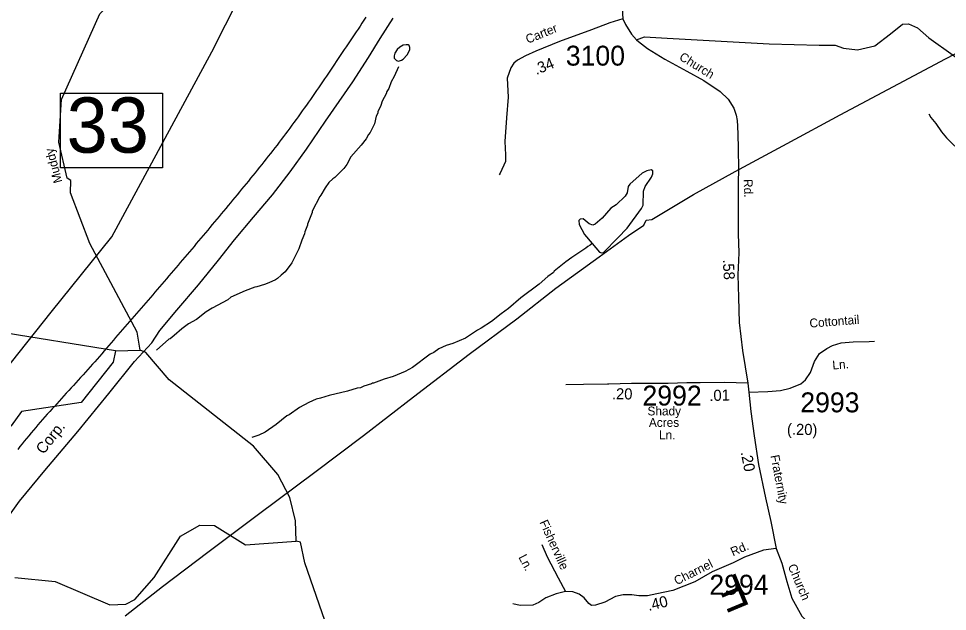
# Model space of a CAD drawing. Extents: x 1551653 to 1702041, y 811336 to 920032.
# Drawn here: x 1598429 to 1605321, y 825536 to 829932 of the extents above; entities that cross this region are included whole.
import ezdxf

# ---------------------------------------------------------------- set-up
doc = ezdxf.new("R2010")
doc.units = 0
for name, color, linetype in [('Old_Level_10', 7, 'Continuous'), ('Old_Level_11', 7, 'Continuous'), ('Old_Level_14', 7, 'Continuous'), ('Old_Level_17', 7, 'Continuous'), ('Old_Level_21', 7, 'Continuous'), ('Old_Level_22', 7, 'Continuous'), ('Old_Level_3', 7, 'Continuous'), ('Old_Level_31', 7, 'Continuous'), ('Old_Level_32', 7, 'Continuous'), ('Old_Level_35', 7, 'Continuous'), ('Old_Level_44', 7, 'Continuous'), ('Old_Level_48', 7, 'Continuous'), ('Old_Level_49', 7, 'Continuous'), ('Old_Level_56', 7, 'Continuous'), ('Old_Level_59', 7, 'Continuous'), ('Old_Level_62', 7, 'Continuous'), ('Old_Level_8', 7, 'Continuous')]:
    doc.layers.add(name, color=color, linetype=linetype)

msp = doc.modelspace()

# ---------------------------------------------------------------- linework, layer by layer
at = {"layer": 'Old_Level_3'}
for points in [[(1601006.587, 829941.65), (1600991.84, 829919.934), (1600977.117, 829898.2), (1600962.416, 829876.449), (1600947.734, 829854.683), (1600933.068, 829832.904), (1600918.416, 829811.116), (1600903.775, 829789.318), (1600889.144, 829767.513), (1600874.518, 829745.704), (1600859.895, 829723.891), (1600845.274, 829702.078), (1600830.651, 829680.266), (1600816.023, 829658.457), (1600801.389, 829636.652), (1600786.746, 829614.855), (1600772.09, 829593.066), (1600757.42, 829571.288), (1600742.732, 829549.522), (1600728.026, 829527.771), (1600713.297, 829506.036), (1600698.543, 829484.32), (1600683.761, 829462.624), (1600668.95, 829440.951), (1600654.106, 829419.301), (1600639.226, 829397.679), (1600624.308, 829376.084), (1600609.351, 829354.52), (1600594.35, 829332.987), (1600579.304, 829311.488), (1600564.21, 829290.025), (1600549.066, 829268.6), (1600533.867, 829247.215), (1600518.613, 829225.872), (1600503.3, 829204.572), (1600487.927, 829183.318), (1600472.49, 829162.112), (1600456.987, 829140.955), (1600441.415, 829119.85), (1600425.772, 829098.798), (1600410.056, 829077.798), (1600394.27, 829056.848), (1600378.417, 829035.948), (1600362.499, 829015.096), (1600346.516, 828994.289), (1600330.474, 828973.527), (1600314.372, 828952.809), (1600298.214, 828932.131), (1600282.002, 828911.493), (1600265.738, 828890.894), (1600249.424, 828870.332), (1600233.063, 828849.804), (1600216.657, 828829.311), (1600200.209, 828808.849), (1600183.72, 828788.418), (1600167.193, 828768.016), (1600150.63, 828747.641), (1600134.033, 828727.292), (1600117.405, 828706.968), (1600100.747, 828686.667), (1600084.062, 828666.386), (1600067.354, 828646.125), (1600050.623, 828625.883), (1600033.871, 828605.656), (1600017.102, 828585.445), (1600000.318, 828565.247), (1599983.521, 828545.062), (1599966.712, 828524.886), (1599949.894, 828504.719), (1599933.071, 828484.56), (1599916.243, 828464.406), (1599899.413, 828444.257), (1599882.584, 828424.11), (1599865.757, 828403.964), (1599848.936, 828383.817), (1599832.114, 828363.673), (1599815.275, 828343.543)], [(1599815.275, 828343.543), (1599798.418, 828323.428), (1599781.544, 828303.328), (1599764.653, 828283.242), (1599747.744, 828263.17), (1599730.821, 828243.111), (1599713.881, 828223.065), (1599696.926, 828203.032), (1599679.956, 828183.009), (1599662.972, 828163), (1599645.975, 828143.001), (1599628.965, 828123.014), (1599611.942, 828103.037), (1599594.907, 828083.07), (1599577.859, 828063.113), (1599560.801, 828043.165), (1599543.732, 828023.226), (1599526.653, 828003.295), (1599509.564, 827983.373), (1599492.465, 827963.459), (1599475.358, 827943.552), (1599458.243, 827923.651), (1599441.119, 827903.758), (1599423.989, 827883.87), (1599406.852, 827863.989), (1599389.708, 827844.113), (1599372.558, 827824.241), (1599355.403, 827804.374), (1599338.243, 827784.511), (1599321.078, 827764.652), (1599303.911, 827744.797), (1599286.739, 827724.944), (1599269.564, 827705.095), (1599252.387, 827685.246), (1599235.208, 827665.401), (1599218.027, 827645.556), (1599200.845, 827625.712), (1599183.663, 827605.87), (1599166.481, 827586.027), (1599149.299, 827566.184), (1599132.119, 827546.34), (1599114.939, 827526.496), (1599097.762, 827506.65), (1599080.587, 827486.802), (1599063.415, 827466.952), (1599046.245, 827447.1), (1599029.072, 827427.251), (1599011.83, 827407.457), (1598994.515, 827387.72), (1598977.131, 827368.037), (1598959.686, 827348.402), (1598942.186, 827328.812), (1598924.637, 827309.26), (1598907.045, 827289.743), (1598889.417, 827270.254), (1598871.758, 827250.789), (1598854.076, 827231.344), (1598836.375, 827211.913), (1598818.662, 827192.492), (1598800.945, 827173.075), (1598783.228, 827153.659), (1598765.519, 827134.237), (1598747.823, 827114.805), (1598730.146, 827095.358), (1598712.496, 827075.891), (1598694.878, 827056.399), (1598677.298, 827036.878), (1598659.763, 827017.323), (1598642.279, 826997.728), (1598624.852, 826978.088), (1598607.488, 826958.4), (1598590.194, 826938.657), (1598572.976, 826918.855), (1598555.84, 826898.99), (1598538.793, 826879.056), (1598521.84, 826859.048), (1598504.988, 826838.961), (1598488.243, 826818.791), (1598471.612, 826798.533), (1598455.1, 826778.182), (1598438.715, 826757.733), (1598422.461, 826737.18)]]:
    msp.add_lwpolyline(points, dxfattribs=at)
at = {"layer": 'Old_Level_31'}
msp.add_lwpolyline([(1598739.391, 829379.275), (1599497.335, 829379.275), (1599497.335, 828825.578), (1598739.391, 828825.578), (1598739.391, 829379.275)], dxfattribs=at)
at = {"layer": 'Old_Level_32'}
msp.add_line((1603838.998, 827228.846), (1603846.736, 827161.741), dxfattribs=at)
for points in [[(1602915.66, 831241.553), (1602919.849, 831153.524), (1602919.849, 831052.919), (1602924.039, 830969.082), (1602919.849, 830843.327), (1602919.849, 830725.954), (1602915.66, 830570.855), (1602911.471, 830398.989), (1602907.281, 830248.082), (1602903.092, 830088.791), (1602911.471, 829929.5)], [(1602911.471, 829929.5), (1602815.117, 829900.157), (1602681.059, 829849.855), (1602442.268, 829761.826), (1602266.317, 829690.565), (1602190.909, 829657.03), (1602132.26, 829623.495), (1602103.009, 829602.545), (1602082.101, 829567.421), (1602055.313, 829489.639), (1602061.536, 829350.303), (1602048.775, 829197.041), (1602036.014, 829021.43), (1602042.394, 828922.449), (1602042.64, 828872.811), (1602003.443, 828785.357), (1601994.747, 828772.684)], [(1602911.471, 829929.5), (1602931.58, 829887.164), (1602977.662, 829815.902), (1603013.068, 829774.862), (1603027.934, 829761.408), (1603094.963, 829711.106), (1603224.831, 829631.46), (1603387.709, 829541.117), (1603512.604, 829473.545), (1603635.419, 829392.01), (1603693.25, 829334.514), (1603737.48, 829269.09), (1603754.788, 829215.211), (1603760.558, 829176.726), (1603764.404, 829134.393), (1603766.327, 829072.817), (1603768.25, 828970.833), (1603770.173, 828813.044), (1603768.25, 828716.832), (1603768.25, 828607.151), (1603769.106, 828457.29), (1603769.106, 828334.963), (1603772.809, 828194.1), (1603766.775, 828031.522), (1603771.934, 827863.76), (1603777.092, 827677.932), (1603800.307, 827471.456), (1603838.998, 827228.846)], [(1603846.736, 827161.741), (1603988.679, 827166.404), (1604082.665, 827173.1), (1604154.85, 827190.246), (1604233.16, 827223.277), (1604267.579, 827252.798), (1604304.125, 827308.287), (1604335.191, 827389.704), (1604371.979, 827447.388), (1604426.401, 827486.508), (1604468.662, 827508.063), (1604532.884, 827527.171), (1604620.869, 827533.992), (1604740.626, 827538.565), (1604779.595, 827540.605)], [(1603838.998, 827228.846), (1603666.18, 827234.008), (1603485.623, 827231.427), (1603387.607, 827231.427), (1603248.32, 827226.265), (1602977.485, 827226.265), (1602809.826, 827221.103)], [(1603846.736, 827161.741), (1603861.976, 827018.095), (1603887.724, 826837.76), (1603919.191, 826625.937), (1603970.684, 826376.904), (1604010.734, 826202.294), (1604050.784, 826001.921)], [(1604050.784, 826001.921), (1603956.381, 825990.472), (1603816.206, 825938.661), (1603730.384, 825895.725), (1603575.905, 825829.888), (1603447.173, 825755.464), (1603284.112, 825689.628), (1603165.419, 825666.253), (1603095.275, 825651.066), (1603085.619, 825651.201)], [(1604050.784, 826001.921), (1604091.336, 825894.208), (1604129.204, 825758.365), (1604165.732, 825633.829), (1604241.899, 825500.457), (1604347.987, 825391.582), (1604464.956, 825288.151), (1604590.086, 825171.111), (1604668.973, 825105.785), (1604736.978, 825037.739), (1604853.676, 824907.635), (1604943.443, 824817.813), (1605049.532, 824698.05), (1605074.544, 824673.602)], [(1603085.619, 825651.201), (1603031.26, 825651.965), (1602979.567, 825658.615), (1602915.551, 825659.514), (1602859.452, 825646.243), (1602778.937, 825603.251), (1602710.87, 825582.021), (1602680.821, 825580.429), (1602661.1, 825594.635), (1602625.503, 825635.18), (1602588.058, 825663.556), (1602542.173, 825680.295), (1602488.393, 825682.788), (1602418.213, 825665.8), (1602341.983, 825636.728), (1602289.344, 825601.829), (1602244.72, 825581.98), (1602150.513, 825579.499), (1602095.972, 825591.905)]]:
    msp.add_lwpolyline(points, dxfattribs=at)
at = {"layer": 'Old_Level_35'}
for points in [[(1603013.068, 829774.862), (1603072.325, 829797.103), (1603242.69, 829785.983), (1603998.223, 829745.207), (1604368.581, 829734.086), (1604487.097, 829734.086), (1604550.057, 829711.845), (1604653.758, 829700.724), (1604783.384, 829730.379), (1604898.195, 829819.345), (1604987.081, 829889.776), (1605031.524, 829893.483), (1605098.189, 829863.828), (1605183.371, 829789.689), (1605364.848, 829659.948), (1605431.512, 829611.758), (1605531.509, 829604.344), (1605642.616, 829582.103), (1605904.8, 829463.991)], [(1602809.826, 827221.103), (1602798.784, 827221.009), (1602621.012, 827217.21), (1602489.136, 827216.885)], [(1602311.159, 826030.976), (1602351.947, 825940.498), (1602433.807, 825783.549), (1602488.393, 825682.788)]]:
    msp.add_lwpolyline(points, dxfattribs=at)
at = {"layer": 'Old_Level_44'}
msp.add_lwpolyline([(1598248.03, 826093.703), (1598434.544, 826352.619), (1598624.066, 826581.428), (1598869.831, 826869.452), (1599098.461, 827152.452), (1599289.056, 827387.804), (1599416.769, 827528.093), (1599475.847, 827619.146), (1599603.763, 827769.437), (1599763.858, 827957.298), (1599912.07, 828141.395), (1600029.983, 828291.891), (1600171.866, 828459.909), (1600311.911, 828626.161), (1600444.034, 828796.378), (1600566.071, 828962.598), (1600706.569, 829170.865), (1600909.981, 829462.105), (1601024.341, 829644.49), (1601112.005, 829783.39), (1601207.713, 829934.135)], dxfattribs=at)
at = {"layer": 'Old_Level_48'}
msp.add_lwpolyline([(1596938.881, 825577.865), (1598671.609, 827755.277), (1599119.846, 828312.551), (1599862.238, 829685.347), (1600674.667, 831289.209), (1600128.379, 831887.259), (1599217.898, 832804.701), (1599067.438, 833015.2), (1598754.812, 833517.546), (1598535.507, 834121.709), (1598377.22, 834572.633)], dxfattribs=at)
at = {"layer": 'Old_Level_49'}
msp.add_lwpolyline([(1596938.881, 825577.865), (1598671.609, 827755.277), (1599119.846, 828312.551), (1599862.238, 829685.347), (1600674.667, 831289.209), (1600128.379, 831887.259), (1599217.898, 832804.701), (1599067.438, 833015.2), (1598754.812, 833517.546), (1598535.507, 834121.709), (1598377.22, 834572.633)], dxfattribs=at)
at = {"layer": 'Old_Level_56'}
msp.add_lwpolyline([(1599218.807, 825503.172), (1599495.968, 825720.875), (1599833.71, 825975.37), (1600209.631, 826257.508), (1600626.166, 826568.836), (1600988.242, 826839.249), (1601358.281, 827127.306), (1601772.899, 827442.88), (1602126.809, 827705.251), (1602415.975, 827932.715), (1602737.468, 828165.529), (1602955.604, 828324.194), (1603068.806, 828400.342), (1603085.338, 828436.027), (1603127.47, 828441.375), (1603435.99, 828626.624), (1603746.426, 828797.628), (1604131.244, 829005.541), (1604526.394, 829219.451), (1604957.473, 829448.64), (1605306.002, 829633.276), (1605455.254, 829710.894)], dxfattribs=at)
at = {"layer": 'Old_Level_59'}
msp.add_line((1599148.603, 827468.1), (1599331.612, 827474.252), dxfattribs=at)
for points in [[(1599331.612, 827474.252), (1599308.646, 827605.998), (1598958.622, 828263.087), (1598813.65, 828640.23), (1598815.598, 828732.144), (1598790.582, 828749.061), (1598727.631, 829016.244), (1598747.623, 829330.948), (1599031.62, 829968.557), (1599453.178, 830408.016), (1599920.624, 831033.854), (1600066.621, 831316.518), (1600092.662, 831424.324), (1600064.673, 831799.057)], [(1599148.603, 827468.1), (1598258.574, 827610.868), (1598133.595, 827662.695), (1598076.59, 827739.333), (1597966.58, 828240.532), (1597979.601, 828591.53), (1598058.648, 828908.284), (1598118.626, 829005.581), (1598197.674, 829332.229), (1598184.653, 829555.736), (1598077.616, 829689.174), (1597978.575, 829750.33)], [(1599148.603, 827468.1), (1599130.66, 827383.106), (1598893.62, 827085.935), (1598450.605, 827019.396), (1598372.978, 826910.966), (1597968.602, 826558.909), (1597775.779, 826409.981), (1597490.344, 826184.316), (1597347.32, 826111.728), (1596877.339, 825951.819), (1596099.581, 825773.652), (1595674.61, 825788.878), (1595550.656, 825820.917), (1595012.6, 826130.546), (1594738.65, 826218.154), (1594623.616, 826351.797), (1594518.629, 826586.992), (1594430.559, 826880.934), (1594384.628, 827203.583), (1594403.595, 827380.441), (1594498.636, 827654.288), (1594492.587, 827828.377), (1594348.641, 828264.625)], [(1600488.618, 826055.651), (1600482.671, 826206.825), (1600442.584, 826381.581), (1600353.591, 826550.8), (1600172.633, 826761.286), (1599545.583, 827253.257), (1599373.647, 827456.977), (1599331.612, 827474.252)], [(1598401.598, 825786.11), (1598700.666, 825757.043), (1599106.669, 825584.697), (1599223.652, 825588.952), (1599290.601, 825623.709), (1599434.65, 825788.211), (1599630.68, 826092.765), (1599773.601, 826175.196), (1599881.664, 826173.043), (1600113.68, 826030.48), (1600488.618, 826055.651)], [(1602177.017, 823228.751), (1602003.645, 823343.068), (1601822.687, 823556.834), (1601340.609, 824295.329), (1601053.639, 824675.343), (1600810.652, 825153.011), (1600553.619, 825896.786), (1600521.631, 826048.474), (1600488.618, 826055.651)]]:
    msp.add_lwpolyline(points, dxfattribs=at)
at = {"layer": 'Old_Level_62'}
for points in [[(1601283.092, 829733.978), (1601257.871, 829721.315), (1601237.161, 829703.271), (1601221.577, 829676.511), (1601214.707, 829656.929), (1601216.45, 829639.243), (1601233.162, 829620.174), (1601248.849, 829617.251), (1601269.764, 829622.942), (1601281.964, 829630.939), (1601312.722, 829664.157), (1601332.612, 829701.22), (1601331.997, 829717.471), (1601327.794, 829731.517), (1601320.822, 829738.284), (1601304.418, 829738.642), (1601283.092, 829733.978)], [(1601247.208, 829573.575), (1601216.348, 829502.012), (1601193.792, 829462.334), (1601177.08, 829414.557), (1601160.779, 829390.823), (1601156.575, 829374.88), (1601127.868, 829319.26), (1601117.41, 829287.425), (1601094.752, 829239.75), (1601094.649, 829231.753), (1601082.346, 829207.916), (1601069.633, 829152.142), (1601036.722, 829088.627), (1601024.522, 829072.787), (1601008.117, 829041.004), (1600971.516, 828993.534), (1600894.416, 828906.643), (1600865.606, 828851.023), (1600841.205, 828819.394), (1600776.306, 828754.29), (1600760.209, 828744.55), (1600731.912, 828716.919), (1600703.307, 828677.344), (1600672.652, 828621.775), (1600664.553, 828613.881), (1600607.035, 828502.742), (1600606.933, 828494.745), (1600571.767, 828407.239), (1600571.664, 828399.242), (1600553.004, 828351.516), (1600550.749, 828335.573), (1600530.141, 828287.848), (1600509.328, 828224.179), (1600455.912, 828120.935), (1600407.007, 828053.627), (1600376.659, 828030.046), (1600350.413, 828004.414), (1600334.214, 827994.674), (1600285.924, 827971.35), (1600253.833, 827959.764), (1600197.649, 827942.54), (1600181.655, 827940.797), (1600109.272, 827913.781), (1600004.695, 827865.286), (1599980.499, 827847.601), (1599865.67, 827785.213), (1599821.276, 827757.839), (1599748.585, 827700.886), (1599690.145, 827667.719), (1599639.702, 827632.399), (1599583.005, 827581.238), (1599552.76, 827557.657), (1599542.713, 827553.761), (1599451.875, 827473.124)], [(1605182.26, 829226.781), (1605197.844, 829198.587), (1605235.164, 829154.039), (1605276.379, 829093.497), (1605313.698, 829049.001), (1605376.855, 828986.101)], [(1602684.213, 828264.83), (1602738.552, 828200.649), (1602753.316, 828194.805), (1602769.31, 828198.035), (1602876.654, 828306.405), (1602944.732, 828378.686), (1603052.384, 828523.555), (1603062.944, 828549.699), (1603065.2, 828652.43), (1603078.118, 828687.648), (1603125.588, 828756.75), (1603135.02, 828780.588), (1603134.097, 828802.272), (1603122.82, 828810.423), (1603091.857, 828802.784), (1603056.383, 828784.894), (1602964.212, 828704.924), (1602951.498, 828687.955), (1602944.117, 828640.075), (1602930.173, 828615.111), (1602862.198, 828551.955), (1602824.264, 828524.99), (1602759.57, 828451.53), (1602706.564, 828406.47), (1602689.442, 828400.985), (1602663.298, 828410.417), (1602619.212, 828446.301), (1602595.22, 828445.43), (1602585.993, 828435.228), (1602589.069, 828405.548), (1602628.234, 828330.909), (1602684.213, 828264.83)], [(1602684.213, 828264.83), (1602670.372, 828252.014), (1602652.225, 828242.274), (1602638.076, 828228.485), (1602533.192, 828159.946), (1602490.849, 828128.573), (1602403.907, 828057.779), (1602397.755, 828049.885), (1602355.412, 828018.46), (1602292.666, 827961.353), (1602155.384, 827861.288), (1602064.341, 827782.599), (1602009.797, 827743.332), (1601939.156, 827686.327), (1601860.416, 827635.474), (1601834.272, 827621.839), (1601745.485, 827561.091), (1601651.058, 827522.388), (1601600.82, 827507.112), (1601546.584, 827481.89), (1601510.187, 827456.361), (1601484.043, 827442.776), (1601352.81, 827344.608), (1601296.421, 827315.388), (1601207.941, 827276.633), (1601141.709, 827257.564), (1601063.379, 827228.651), (1601055.382, 827228.754), (1601047.282, 827222.91), (1600991.098, 827205.685), (1600967.004, 827193.997), (1600940.963, 827190.357), (1600870.63, 827169.339), (1600734.27, 827137.249), (1600670.089, 827116.18), (1600635.948, 827108.644), (1600581.712, 827085.422), (1600513.224, 827048.359), (1600436.535, 826993.456), (1600420.438, 826985.664), (1600339.648, 826922.816), (1600258.857, 826865.965), (1600210.567, 826842.641), (1600158.792, 826824.391)]]:
    msp.add_lwpolyline(points, dxfattribs=at)

# ---------------------------------------------------------------- texts
at = {"layer": 'Old_Level_10'}
for s, height, rotation, p in [('Fisherville', 65.61666, 294.2655722, (1602292.66, 826197.057)), ('Ln.', 65.6167, 297.5453194, (1602136.103, 825937.573))]:
    msp.add_text(s, height=height, rotation=rotation, dxfattribs=at).set_placement(p)
at = {"layer": 'Old_Level_11'}
for s, rotation, p in [('Carter', 22.1323417, (1602207.568, 829745.007)), ('Church', 328.3278, (1603325.083, 829631.251)), ('Rd.', 271.9658583, (1603808.714, 828740.88)), ('Cottontail', 4.43285, (1604300.191, 827639.833)), ('Ln.', 4.43285, (1604469.998, 827329.47)), ('Fraternity', 280.7524278, (1604007.739, 826690.416)), ('Rd.', 23.6827389, (1603729.502, 825943.34)), ('Charnel', 26.6942889, (1603312.801, 825728.663)), ('Church', 293.10345, (1604135.258, 825870.986))]:
    msp.add_text(s, height=65.6167, rotation=rotation, dxfattribs=at).set_placement(p)
for s, p in [('Shady', (1603095.566, 826989.046)), ('Acres', (1603106.231, 826904.026)), ('Ln.', (1603181.291, 826811.674))]:
    msp.add_text(s, height=65.6167, dxfattribs=at).set_placement(p)
at = {"layer": 'Old_Level_14'}
msp.add_text('Corp.', height=82.0208, rotation=51.6739472, dxfattribs=at).set_placement((1598613.959, 826695.313))
at = {"layer": 'Old_Level_17'}
for s, rotation, p in [('.34', 22.1323333, (1602270.471, 829513.19)), ('.58', 273.2467389, (1603654.26, 828144.934)), ('.20', 359.2934556, (1602831.125, 827109.413)), ('.01', 1.7913917, (1603555.651, 827095.438)), ('(.20)', 359.2481389, (1604130.22, 826846.128)), ('.20', 280.7524278, (1603787.298, 826715.926)), ('.40', 13.2919944, (1603104.858, 825538.984))]:
    msp.add_text(s, height=82.0208, rotation=rotation, dxfattribs=at).set_placement(p)
at = {"layer": 'Old_Level_21'}
msp.add_text('Muddy', height=65.6167, rotation=105.1066778, dxfattribs=at).set_placement((1598754.062, 828722.153))
at = {"layer": 'Old_Level_22'}
msp.add_text('F', height=246.062, rotation=202.6746972, dxfattribs=at).set_placement((1603773.178, 825826.231))
at = {"layer": 'Old_Level_31'}
msp.add_text('33', height=410.1042, dxfattribs=at).set_placement((1598785.785, 828937.515))
at = {"layer": 'Old_Level_8'}
for s, p in [('3100', (1602489.61, 829583.543)), ('2992', (1603058.44, 827062.407)), ('2993', (1604229.679, 827012.148)), ('2994', (1603555.032, 825659.725))]:
    msp.add_text(s, height=147.6375, dxfattribs=at).set_placement(p)

doc.saveas('drawing.dxf')
